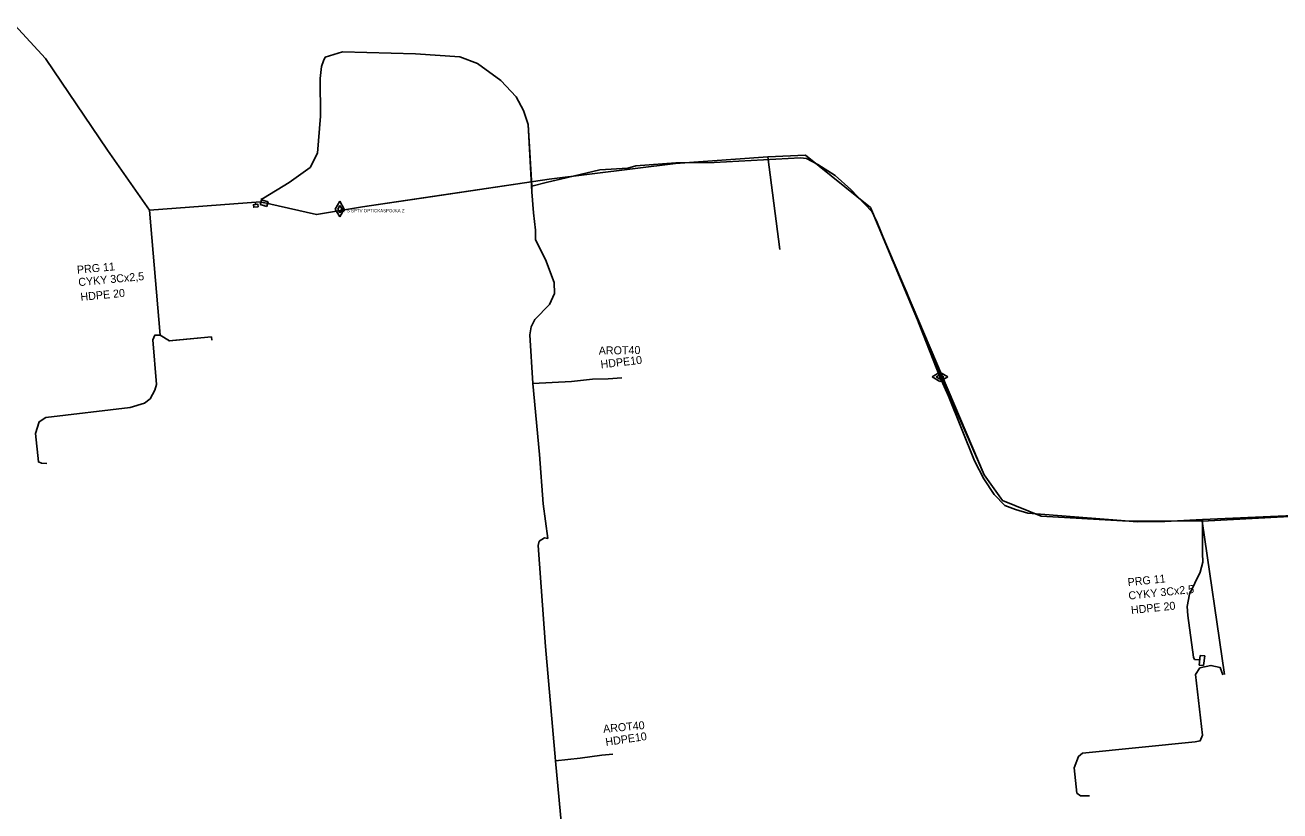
# Model space of a CAD drawing. Extents: x -651943 to -618711, y -1138561 to -1100552.
# Drawn here: x -640973.3 to -640855.7, y -1114462.9 to -1114389.2 of the extents above; entities that cross this region are included whole.
import ezdxf

# ---------------------------------------------------------------- set-up
doc = ezdxf.new("R2010")
doc.units = 0
for name, color, linetype in [('KT optika', 7, 'Continuous'), ('KT trasa', 7, 'Continuous'), ('KT zařízení', 7, 'Continuous')]:
    doc.layers.add(name, color=color, linetype=linetype)

# ---------------------------------------------------------------- blocks, each defined once
blk = doc.blocks.new('POINT_DISPLAY')
blk.add_line((0, 0), (0, 0))
blk = doc.blocks.new('_U121')
at = {"layer": 'KT zařízení'}
for p, q in [((0.021, 0.034), (-0.024, 0.031)), ((-0.021, -0.034), (-0.024, 0.031)), ((0.024, -0.031), (0.021, 0.034)), ((0.024, -0.031), (-0.021, -0.034))]:
    blk.add_line(p, q, dxfattribs=at)
for p in [(-0.024, 0.031), (0.021, 0.03), (-0.021, -0.034)]:
    blk.add_blockref('POINT_DISPLAY', p, dxfattribs=at)
blk.add_text('KOS', height=0.0181, rotation=273.0727, dxfattribs=at).set_placement((-0.01, 0.024))
blk = doc.blocks.new('TVSPO_7')
at = {"layer": 'KT zařízení'}
for p, q in [((-0.074, 0.001), (-0.001, 0.044)), ((-0.001, -0.041), (-0.074, 0.001)), ((-0.035, 0), (0, 0.02)), ((0, -0.02), (-0.035, 0)), ((-0.001, 0.044), (0.073, 0.001)), ((0.073, 0.001), (-0.001, -0.041)), ((0, 0.02), (0.035, 0)), ((0.035, 0), (0, -0.02))]:
    blk.add_line(p, q, dxfattribs=at)
blk = doc.blocks.new('TVSPO_6')
at = {"layer": 'KT zařízení'}
blk.add_blockref('TVSPO_7', (0, 0), dxfattribs=at)
blk = doc.blocks.new('TVSPO_1')
at = {"layer": 'KT zařízení'}
for p, q in [((-0.074, 0.002), (0, 0.044)), ((-0.001, -0.041), (-0.074, 0.002)), ((-0.035, 0), (0, 0.02)), ((0.073, 0.001), (-0.001, -0.041)), ((0, 0.044), (0.073, 0.001)), ((0, 0.02), (0.035, 0)), ((0.035, 0), (0, -0.02)), ((0, -0.02), (-0.035, 0))]:
    blk.add_line(p, q, dxfattribs=at)

msp = doc.modelspace()

# ---------------------------------------------------------------- linework, layer by layer
at = {"layer": 'KT optika'}
for p, q in [((-640945.33, -1114392.52), (-640945.16, -1114392.18)), ((-640945.16, -1114392.18), (-640943.54, -1114391.69)), ((-640943.54, -1114391.69), (-640936.69, -1114391.86)), ((-640936.69, -1114391.86), (-640932.53, -1114392.17)), ((-640932.53, -1114392.17), (-640930.88, -1114392.79)), ((-640945.63, -1114394.19), (-640945.52, -1114393.07)), ((-640945.52, -1114393.07), (-640945.33, -1114392.52)), ((-640930.88, -1114392.79), (-640928.69, -1114394.37)), ((-640945.61, -1114397.72), (-640945.63, -1114394.19)), ((-640928.69, -1114394.37), (-640927.26, -1114395.9)), ((-640927.26, -1114395.9), (-640926.58, -1114397.2)), ((-640945.87, -1114401.2), (-640945.61, -1114397.72)), ((-640926.58, -1114397.2), (-640926.15, -1114398.5)), ((-640926.15, -1114398.5), (-640925.78, -1114404.81)), ((-640946.58, -1114402.52), (-640945.87, -1114401.2)), ((-640900.63, -1114401.64), (-640908.72, -1114402.06)), ((-640900.05, -1114401.69), (-640900.63, -1114401.64)), ((-640898.98, -1114402.25), (-640900.05, -1114401.69)), ((-640948.54, -1114403.94), (-640946.58, -1114402.52)), ((-640923.12, -1114403.63), (-640919.43, -1114402.75)), ((-640919.43, -1114402.75), (-640916.81, -1114402.58)), ((-640916.81, -1114402.58), (-640916.04, -1114402.38)), ((-640912.3, -1114402.09), (-640916.04, -1114402.38)), ((-640908.72, -1114402.06), (-640912.3, -1114402.09)), ((-640897.38, -1114403.29), (-640898.98, -1114402.25)), ((-640950.93, -1114405.41), (-640948.54, -1114403.94)), ((-640925.79, -1114404.28), (-640924.33, -1114403.92)), ((-640924.33, -1114403.92), (-640923.12, -1114403.63)), ((-640895.89, -1114404.58), (-640897.38, -1114403.29)), ((-640925.78, -1114404.81), (-640925.64, -1114406.79)), ((-640893.94, -1114406.65), (-640895.89, -1114404.58)), ((-640951.7, -1114405.8), (-640951.68, -1114405.99)), ((-640925.64, -1114406.79), (-640925.44, -1114408.41)), ((-640893.48, -1114407.54), (-640893.94, -1114406.65)), ((-640892.02, -1114411.17), (-640893.48, -1114407.54)), ((-640925.46, -1114409.3), (-640925.44, -1114408.41)), ((-640925.46, -1114409.3), (-640924.52, -1114411.17)), ((-640924.52, -1114411.17), (-640923.69, -1114413.31)), ((-640890.68, -1114414.18), (-640892.02, -1114411.17)), ((-640923.69, -1114413.31), (-640923.66, -1114414.35)), ((-640923.66, -1114414.35), (-640924.14, -1114415.38)), ((-640886.76, -1114423.97), (-640890.68, -1114414.18)), ((-640924.14, -1114415.38), (-640925.51, -1114416.77)), ((-640925.51, -1114416.77), (-640925.87, -1114417.46)), ((-640925.87, -1114417.46), (-640925.97, -1114418.23)), ((-640925.97, -1114418.23), (-640925.7, -1114422.77)), ((-640925.7, -1114422.77), (-640922.09, -1114422.61)), ((-640925.7, -1114422.77), (-640925.07, -1114429.43)), ((-640922.09, -1114422.61), (-640920.1, -1114422.38)), ((-640920.1, -1114422.38), (-640918.65, -1114422.36)), ((-640884.32, -1114430.03), (-640886.76, -1114423.97)), ((-640925.07, -1114429.43), (-640924.72, -1114434.05)), ((-640883.45, -1114431.73), (-640884.32, -1114430.03)), ((-640882.46, -1114433.2), (-640883.45, -1114431.73)), ((-640881.47, -1114434.22), (-640882.46, -1114433.2)), ((-640924.72, -1114434.05), (-640924.31, -1114437.31)), ((-640880.48, -1114434.59), (-640881.47, -1114434.22)), ((-640879.31, -1114434.93), (-640880.48, -1114434.59)), ((-640870.57, -1114435.64), (-640879.31, -1114434.93)), ((-640869.07, -1114435.76), (-640870.57, -1114435.64)), ((-640866.48, -1114435.73), (-640869.07, -1114435.76)), ((-640862.94, -1114435.53), (-640866.48, -1114435.73)), ((-640862.98, -1114435.68), (-640860.89, -1114450.07)), ((-640862.94, -1114435.53), (-640849.3, -1114434.95)), ((-640862.93, -1114438.68), (-640862.94, -1114435.53)), ((-640925.11, -1114437.58), (-640925.19, -1114437.96)), ((-640925.19, -1114437.96), (-640924.53, -1114447.43)), ((-640924.6, -1114437.24), (-640925.11, -1114437.58)), ((-640924.31, -1114437.31), (-640924.6, -1114437.24)), ((-640862.92, -1114439.54), (-640862.93, -1114438.68)), ((-640864.17, -1114442.53), (-640863.16, -1114440.46)), ((-640863.16, -1114440.46), (-640862.92, -1114439.54)), ((-640864.39, -1114443.7), (-640864.17, -1114442.53)), ((-640864.32, -1114444.54), (-640864.39, -1114443.7)), ((-640863.78, -1114448.44), (-640864.32, -1114444.54)), ((-640924.53, -1114447.43), (-640923.58, -1114458.17)), ((-640863.68, -1114448.66), (-640863.78, -1114448.44)), ((-640863.24, -1114448.68), (-640863.68, -1114448.66)), ((-640923.58, -1114458.17), (-640921.28, -1114457.92)), ((-640921.28, -1114457.92), (-640919.25, -1114457.62)), ((-640923.58, -1114458.17), (-640922.84, -1114466.22))]:
    msp.add_line(p, q, dxfattribs=at)
for points in [[(-640974.25, -1114389.18), (-640971.37, -1114392.3), (-640965.57, -1114400.92), (-640961.61, -1114406.54)], [(-640955.79, -1114418.72), (-640955.82, -1114418.42), (-640959.76, -1114418.79), (-640960.61, -1114418.24), (-640961.62, -1114406.53), (-640951.23, -1114405.76), (-640945.99, -1114406.95), (-640941.66, -1114406.21), (-640924.17, -1114403.62), (-640912.34, -1114402.16), (-640903.68, -1114401.52), (-640900.14, -1114401.39), (-640894.07, -1114406.29), (-640883.4, -1114431.34), (-640881.69, -1114433.75), (-640878.05, -1114435.22), (-640870.43, -1114435.66), (-640862.98, -1114435.68)], [(-640960.61, -1114418.24), (-640961.11, -1114418.24), (-640961.11, -1114418.24), (-640961.11, -1114418.24), (-640961.31, -1114418.68), (-640960.98, -1114422.88), (-640961.12, -1114423.41), (-640961.55, -1114424.22), (-640962.08, -1114424.63), (-640963.44, -1114425.02), (-640971.33, -1114425.96), (-640971.97, -1114426.37), (-640972.32, -1114427.47), (-640972.03, -1114430.14), (-640971.76, -1114430.26), (-640971.26, -1114430.28)], [(-640862.98, -1114435.68), (-640849.3, -1114434.95), (-640837.74, -1114435.08), (-640834.39, -1114435.15), (-640826.18, -1114433.69), (-640821.31, -1114434.63), (-640809.2, -1114437.59), (-640805.13, -1114438.68), (-640804, -1114440.13), (-640801.34, -1114449.6), (-640799.54, -1114456.11), (-640796.08, -1114461.63), (-640789.93, -1114473.93), (-640786.22, -1114478.69), (-640775.79, -1114488.69), (-640770.36, -1114493.41), (-640771.69, -1114495.24), (-640774.93, -1114499.92), (-640777.99, -1114504.12), (-640769.67, -1114522), (-640764.93, -1114533.33)], [(-640861.04, -1114450.09), (-640861.28, -1114449.42), (-640862.16, -1114449.21), (-640863.19, -1114449.44), (-640863.6, -1114450.06), (-640862.96, -1114455.74), (-640863.16, -1114456.28), (-640863.63, -1114456.37), (-640874.19, -1114457.44), (-640874.58, -1114457.74), (-640874.97, -1114458.83), (-640874.71, -1114461.18), (-640874.37, -1114461.44), (-640873.54, -1114461.45)]]:
    msp.add_lwpolyline(points, dxfattribs=at)
at = {"layer": 'KT trasa'}
for p, q in [((-640971.37, -1114392.3), (-640974.25, -1114389.18)), ((-640965.57, -1114400.92), (-640971.37, -1114392.3)), ((-640945.33, -1114392.52), (-640945.16, -1114392.18)), ((-640945.16, -1114392.18), (-640943.54, -1114391.69)), ((-640943.54, -1114391.69), (-640936.69, -1114391.86)), ((-640936.69, -1114391.86), (-640932.53, -1114392.17)), ((-640932.53, -1114392.17), (-640930.88, -1114392.79)), ((-640945.63, -1114394.19), (-640945.52, -1114393.07)), ((-640945.52, -1114393.07), (-640945.33, -1114392.52)), ((-640930.88, -1114392.79), (-640928.69, -1114394.37)), ((-640945.61, -1114397.72), (-640945.63, -1114394.19)), ((-640928.69, -1114394.37), (-640927.26, -1114395.9)), ((-640927.26, -1114395.9), (-640926.58, -1114397.2)), ((-640945.87, -1114401.2), (-640945.61, -1114397.72)), ((-640926.58, -1114397.2), (-640926.15, -1114398.5)), ((-640926.15, -1114398.5), (-640925.78, -1114404.81)), ((-640961.61, -1114406.54), (-640965.57, -1114400.92)), ((-640946.58, -1114402.52), (-640945.87, -1114401.2)), ((-640912.34, -1114402.16), (-640903.68, -1114401.52)), ((-640900.63, -1114401.64), (-640908.72, -1114402.06)), ((-640903.68, -1114401.52), (-640900.14, -1114401.39)), ((-640903.68, -1114401.52), (-640902.56, -1114410.22)), ((-640900.05, -1114401.69), (-640900.63, -1114401.64)), ((-640900.14, -1114401.39), (-640894.07, -1114406.29)), ((-640898.98, -1114402.25), (-640900.05, -1114401.69)), ((-640948.54, -1114403.94), (-640946.58, -1114402.52)), ((-640924.17, -1114403.62), (-640912.34, -1114402.16)), ((-640923.12, -1114403.63), (-640919.43, -1114402.75)), ((-640919.43, -1114402.75), (-640916.81, -1114402.58)), ((-640916.81, -1114402.58), (-640916.04, -1114402.38)), ((-640912.3, -1114402.09), (-640916.04, -1114402.38)), ((-640908.72, -1114402.06), (-640912.3, -1114402.09)), ((-640897.38, -1114403.29), (-640898.98, -1114402.25)), ((-640950.93, -1114405.41), (-640948.54, -1114403.94)), ((-640924.17, -1114403.62), (-640935.07, -1114405.24)), ((-640925.79, -1114404.28), (-640924.33, -1114403.92)), ((-640924.33, -1114403.92), (-640923.12, -1114403.63)), ((-640895.89, -1114404.58), (-640897.38, -1114403.29)), ((-640925.78, -1114404.81), (-640925.64, -1114406.79)), ((-640893.94, -1114406.65), (-640895.89, -1114404.58)), ((-640961.62, -1114406.53), (-640951.23, -1114405.76)), ((-640951.68, -1114405.99), (-640951.7, -1114405.8)), ((-640951.23, -1114405.76), (-640945.99, -1114406.95)), ((-640945.99, -1114406.95), (-640941.66, -1114406.21)), ((-640941.66, -1114406.21), (-640935.07, -1114405.24)), ((-640894.07, -1114406.29), (-640887.76, -1114421.39)), ((-640961.62, -1114406.53), (-640960.61, -1114418.24)), ((-640925.64, -1114406.79), (-640925.44, -1114408.41)), ((-640893.48, -1114407.54), (-640893.94, -1114406.65)), ((-640892.02, -1114411.17), (-640893.48, -1114407.54)), ((-640925.46, -1114409.3), (-640925.44, -1114408.41)), ((-640925.46, -1114409.3), (-640924.52, -1114411.17)), ((-640924.52, -1114411.17), (-640923.69, -1114413.31)), ((-640890.68, -1114414.18), (-640892.02, -1114411.17)), ((-640923.69, -1114413.31), (-640923.66, -1114414.35)), ((-640923.66, -1114414.35), (-640924.14, -1114415.38)), ((-640886.76, -1114423.97), (-640890.68, -1114414.18)), ((-640924.14, -1114415.38), (-640925.51, -1114416.77)), ((-640925.51, -1114416.77), (-640925.87, -1114417.46)), ((-640925.87, -1114417.46), (-640925.97, -1114418.23)), ((-640961.11, -1114418.24), (-640961.31, -1114418.68)), ((-640961.31, -1114418.68), (-640960.98, -1114422.88)), ((-640960.61, -1114418.24), (-640961.11, -1114418.24)), ((-640959.76, -1114418.79), (-640960.61, -1114418.24)), ((-640955.82, -1114418.42), (-640959.8, -1114418.79)), ((-640955.82, -1114418.42), (-640955.79, -1114418.72)), ((-640925.97, -1114418.23), (-640925.7, -1114422.77)), ((-640887.76, -1114421.39), (-640883.4, -1114431.34)), ((-640925.7, -1114422.77), (-640922.09, -1114422.61)), ((-640925.7, -1114422.77), (-640925.07, -1114429.43)), ((-640922.09, -1114422.61), (-640920.1, -1114422.38)), ((-640920.1, -1114422.38), (-640918.65, -1114422.36)), ((-640961.12, -1114423.41), (-640961.55, -1114424.22)), ((-640960.98, -1114422.88), (-640961.12, -1114423.41)), ((-640884.32, -1114430.03), (-640886.76, -1114423.97)), ((-640963.44, -1114425.02), (-640971.33, -1114425.96)), ((-640962.08, -1114424.63), (-640963.44, -1114425.02)), ((-640961.55, -1114424.22), (-640962.08, -1114424.63)), ((-640971.97, -1114426.37), (-640972.32, -1114427.47)), ((-640971.33, -1114425.96), (-640971.97, -1114426.37)), ((-640972.32, -1114427.47), (-640972.03, -1114430.14)), ((-640925.07, -1114429.43), (-640924.72, -1114434.05)), ((-640972.03, -1114430.14), (-640971.76, -1114430.26)), ((-640971.76, -1114430.26), (-640971.26, -1114430.28)), ((-640883.45, -1114431.73), (-640884.32, -1114430.03)), ((-640882.46, -1114433.2), (-640883.45, -1114431.73)), ((-640883.4, -1114431.34), (-640881.69, -1114433.75)), ((-640881.47, -1114434.22), (-640882.46, -1114433.2)), ((-640924.72, -1114434.05), (-640924.31, -1114437.31)), ((-640881.69, -1114433.75), (-640878.05, -1114435.22)), ((-640880.48, -1114434.59), (-640881.47, -1114434.22)), ((-640879.31, -1114434.93), (-640880.48, -1114434.59)), ((-640870.57, -1114435.64), (-640879.31, -1114434.93)), ((-640878.05, -1114435.22), (-640870.43, -1114435.66)), ((-640869.07, -1114435.76), (-640870.57, -1114435.64)), ((-640870.43, -1114435.66), (-640862.98, -1114435.68)), ((-640866.48, -1114435.73), (-640869.07, -1114435.76)), ((-640862.94, -1114435.53), (-640866.48, -1114435.73)), ((-640862.98, -1114435.68), (-640849.3, -1114434.95)), ((-640862.98, -1114435.68), (-640860.89, -1114450.07)), ((-640862.94, -1114435.53), (-640849.3, -1114434.95)), ((-640862.93, -1114438.68), (-640862.94, -1114435.53)), ((-640925.11, -1114437.58), (-640925.19, -1114437.96)), ((-640925.19, -1114437.96), (-640924.53, -1114447.43)), ((-640924.6, -1114437.24), (-640925.11, -1114437.58)), ((-640924.31, -1114437.31), (-640924.6, -1114437.24)), ((-640862.92, -1114439.54), (-640862.93, -1114438.68)), ((-640864.17, -1114442.53), (-640863.16, -1114440.46)), ((-640863.16, -1114440.46), (-640862.92, -1114439.54)), ((-640864.39, -1114443.7), (-640864.17, -1114442.53)), ((-640864.32, -1114444.54), (-640864.39, -1114443.7)), ((-640863.78, -1114448.44), (-640864.32, -1114444.54)), ((-640924.53, -1114447.43), (-640923.58, -1114458.17)), ((-640863.68, -1114448.66), (-640863.78, -1114448.44)), ((-640863.24, -1114448.68), (-640863.68, -1114448.66)), ((-640863.19, -1114449.44), (-640863.6, -1114450.06)), ((-640862.16, -1114449.21), (-640863.19, -1114449.44)), ((-640861.28, -1114449.42), (-640862.16, -1114449.21)), ((-640861.04, -1114450.09), (-640861.28, -1114449.42)), ((-640863.6, -1114450.06), (-640862.96, -1114455.74)), ((-640862.96, -1114455.74), (-640863.16, -1114456.28)), ((-640863.63, -1114456.37), (-640874.19, -1114457.44)), ((-640863.16, -1114456.28), (-640863.63, -1114456.37)), ((-640923.58, -1114458.17), (-640921.28, -1114457.92)), ((-640921.28, -1114457.92), (-640919.25, -1114457.62)), ((-640874.58, -1114457.74), (-640874.97, -1114458.83)), ((-640874.19, -1114457.44), (-640874.58, -1114457.74)), ((-640923.58, -1114458.17), (-640922.84, -1114466.22)), ((-640874.97, -1114458.83), (-640874.71, -1114461.18)), ((-640874.71, -1114461.18), (-640874.37, -1114461.44)), ((-640874.37, -1114461.44), (-640873.54, -1114461.45))]:
    msp.add_line(p, q, dxfattribs=at)
at = {"layer": 'KT zařízení'}
for p, q in [((-640945.33, -1114392.52), (-640945.16, -1114392.18)), ((-640945.16, -1114392.18), (-640943.54, -1114391.69)), ((-640943.54, -1114391.69), (-640936.69, -1114391.86)), ((-640936.69, -1114391.86), (-640932.53, -1114392.17)), ((-640932.53, -1114392.17), (-640930.88, -1114392.79)), ((-640945.63, -1114394.19), (-640945.52, -1114393.07)), ((-640945.52, -1114393.07), (-640945.33, -1114392.52)), ((-640930.88, -1114392.79), (-640928.69, -1114394.37)), ((-640945.61, -1114397.72), (-640945.63, -1114394.19)), ((-640928.69, -1114394.37), (-640927.26, -1114395.9)), ((-640927.26, -1114395.9), (-640926.58, -1114397.2)), ((-640945.87, -1114401.2), (-640945.61, -1114397.72)), ((-640926.58, -1114397.2), (-640926.15, -1114398.5)), ((-640926.15, -1114398.5), (-640925.79, -1114404.28)), ((-640946.58, -1114402.52), (-640945.87, -1114401.2)), ((-640908.72, -1114402.06), (-640900.63, -1114401.64)), ((-640900.63, -1114401.64), (-640900.05, -1114401.69)), ((-640900.05, -1114401.69), (-640898.98, -1114402.25)), ((-640948.54, -1114403.94), (-640946.58, -1114402.52)), ((-640923.12, -1114403.63), (-640919.43, -1114402.75)), ((-640919.43, -1114402.75), (-640916.81, -1114402.58)), ((-640916.81, -1114402.58), (-640916.04, -1114402.38)), ((-640916.04, -1114402.38), (-640912.3, -1114402.09)), ((-640912.3, -1114402.09), (-640908.72, -1114402.06)), ((-640898.98, -1114402.25), (-640897.38, -1114403.29)), ((-640950.93, -1114405.41), (-640948.54, -1114403.94)), ((-640925.79, -1114404.28), (-640924.33, -1114403.92)), ((-640924.33, -1114403.92), (-640923.12, -1114403.63)), ((-640897.38, -1114403.29), (-640895.89, -1114404.58)), ((-640925.79, -1114404.28), (-640925.78, -1114404.81)), ((-640925.78, -1114404.81), (-640925.64, -1114406.79)), ((-640895.89, -1114404.58), (-640893.94, -1114406.65)), ((-640951.2, -1114405.53), (-640950.93, -1114405.41)), ((-640925.44, -1114408.41), (-640925.64, -1114406.79)), ((-640893.94, -1114406.65), (-640893.48, -1114407.54)), ((-640893.48, -1114407.54), (-640892.02, -1114411.17)), ((-640925.46, -1114409.3), (-640925.44, -1114408.41)), ((-640924.52, -1114411.17), (-640925.46, -1114409.3)), ((-640923.69, -1114413.31), (-640924.52, -1114411.17)), ((-640892.02, -1114411.17), (-640890.68, -1114414.18)), ((-640923.66, -1114414.35), (-640923.69, -1114413.31)), ((-640924.14, -1114415.38), (-640923.66, -1114414.35)), ((-640890.68, -1114414.18), (-640887.55, -1114422.17)), ((-640925.51, -1114416.77), (-640924.14, -1114415.38)), ((-640925.87, -1114417.46), (-640925.51, -1114416.77)), ((-640925.97, -1114418.23), (-640925.87, -1114417.46)), ((-640925.7, -1114422.77), (-640925.97, -1114418.23)), ((-640925.7, -1114422.77), (-640922.09, -1114422.61)), ((-640925.07, -1114429.43), (-640925.7, -1114422.77)), ((-640922.09, -1114422.61), (-640920.1, -1114422.38)), ((-640920.1, -1114422.38), (-640918.65, -1114422.36)), ((-640917.35, -1114422.25), (-640918.65, -1114422.36)), ((-640887.55, -1114422.17), (-640886.76, -1114423.97)), ((-640886.76, -1114423.97), (-640884.32, -1114430.03)), ((-640924.72, -1114434.05), (-640925.07, -1114429.43)), ((-640884.32, -1114430.03), (-640883.45, -1114431.73)), ((-640883.45, -1114431.73), (-640882.46, -1114433.2)), ((-640882.46, -1114433.2), (-640881.47, -1114434.22)), ((-640924.31, -1114437.31), (-640924.72, -1114434.05)), ((-640881.47, -1114434.22), (-640880.48, -1114434.59)), ((-640880.48, -1114434.59), (-640879.31, -1114434.93)), ((-640879.31, -1114434.93), (-640870.57, -1114435.64)), ((-640870.57, -1114435.64), (-640869.07, -1114435.76)), ((-640869.07, -1114435.76), (-640866.48, -1114435.73)), ((-640866.48, -1114435.73), (-640862.94, -1114435.53)), ((-640862.94, -1114435.53), (-640849.3, -1114434.95)), ((-640862.94, -1114435.53), (-640862.93, -1114438.68)), ((-640925.19, -1114437.96), (-640925.11, -1114437.58)), ((-640924.53, -1114447.43), (-640925.19, -1114437.96)), ((-640925.11, -1114437.58), (-640924.6, -1114437.24)), ((-640924.6, -1114437.24), (-640924.31, -1114437.31)), ((-640862.93, -1114438.68), (-640862.92, -1114439.54)), ((-640863.16, -1114440.46), (-640864.17, -1114442.53)), ((-640862.92, -1114439.54), (-640863.16, -1114440.46)), ((-640864.17, -1114442.53), (-640864.39, -1114443.7)), ((-640864.39, -1114443.7), (-640864.32, -1114444.54)), ((-640864.32, -1114444.54), (-640863.78, -1114448.44)), ((-640923.58, -1114458.17), (-640924.53, -1114447.43)), ((-640863.78, -1114448.44), (-640863.68, -1114448.66)), ((-640863.68, -1114448.66), (-640863.24, -1114448.68)), ((-640863.26, -1114449.18), (-640863.16, -1114448.29)), ((-640863.16, -1114448.29), (-640862.74, -1114448.33)), ((-640862.84, -1114449.22), (-640862.74, -1114448.33)), ((-640862.84, -1114449.22), (-640863.26, -1114449.18)), ((-640923.58, -1114458.17), (-640921.28, -1114457.92)), ((-640921.28, -1114457.92), (-640919.25, -1114457.62)), ((-640918.21, -1114457.52), (-640919.25, -1114457.62)), ((-640922.84, -1114466.22), (-640923.58, -1114458.17))]:
    msp.add_line(p, q, dxfattribs=at)
msp.add_lwpolyline([(-640951.44, -1114406.21), (-640951.47, -1114405.97), (-640951.89, -1114406.02), (-640951.86, -1114406.26)], close=True, dxfattribs=at)

# ---------------------------------------------------------------- block references
at = {"layer": 'KT zařízení', "xscale": 10}
for name, p, yscale, rotation in [('_U121', (-640950.88, -1114405.88), 9.999999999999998, 72.54127495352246), ('TVSPO_1', (-640943.78, -1114406.43), 10, 90)]:
    msp.add_blockref(name, p, dxfattribs=dict(at, yscale=yscale, rotation=rotation))
at = {"layer": 'KT zařízení', "xscale": 10, "yscale": 10}
msp.add_blockref('TVSPO_6', (-640887.55, -1114422.17), dxfattribs=at)

# ---------------------------------------------------------------- texts
at = {"layer": 'KT zařízení'}
msp.add_text('TV S SPTV OPTICKASPOJKA Z', height=0.3, dxfattribs=at).set_placement((-640943.78, -1114406.73))
for s, rotation, p in [('PRG 11', 5.3729, (-640968.39, -1114412.5)), ('CYKY 3Cx2,5', 5.3729, (-640968.26, -1114413.66)), ('HDPE 20', 5.3729, (-640968.06, -1114415.04)), ('AROT40', 0.7902, (-640919.52, -1114420.07)), ('HDPE10', 6.5929, (-640919.31, -1114421.37)), ('PRG 11', 5.9315, (-640869.92, -1114441.79)), ('CYKY 3Cx2,5', 5.9315, (-640869.85, -1114443.05)), ('HDPE 20', 5.9315, (-640869.61, -1114444.4)), ('AROT40', 5.3986, (-640919.08, -1114455.54)), ('HDPE10', 8.4065, (-640918.84, -1114456.77))]:
    msp.add_text(s, height=0.75, rotation=rotation, dxfattribs=at).set_placement(p)

doc.saveas('drawing.dxf')
